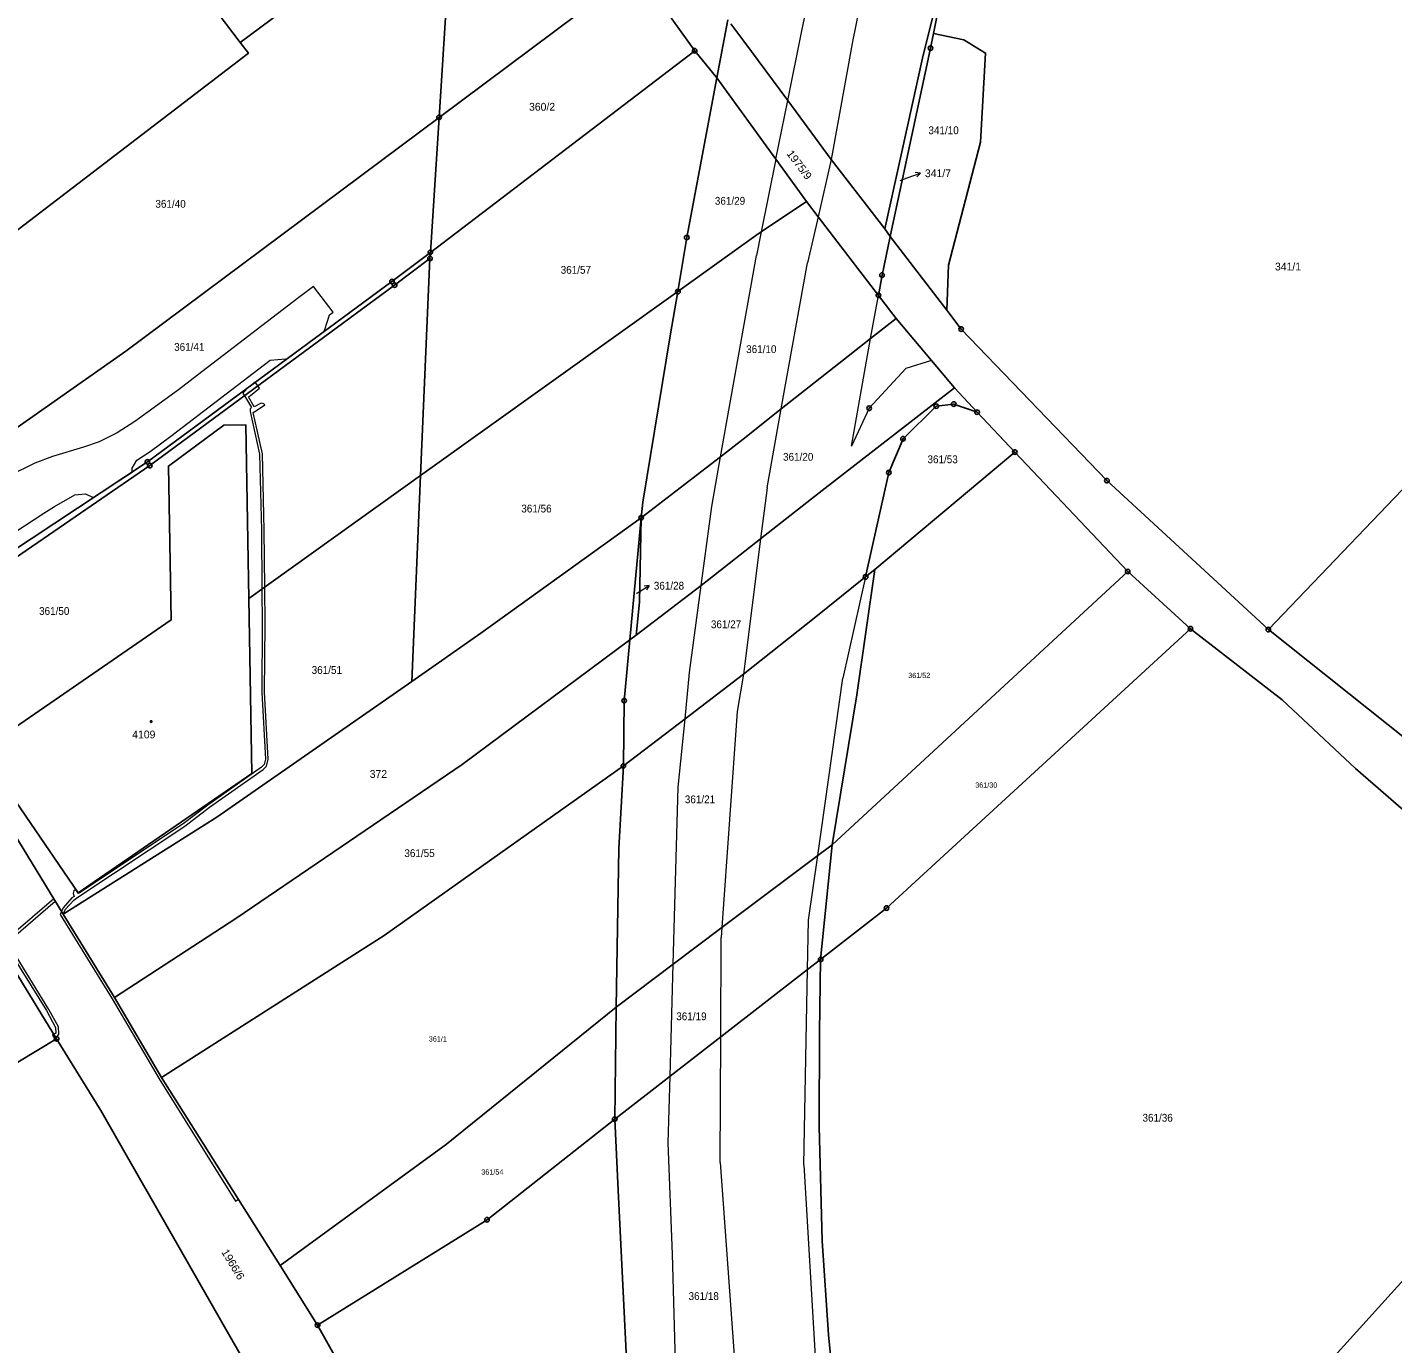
# Model space of a CAD drawing. Extents: x -679733 to -673243, y -1075091 to -1066557.
# Drawn here: x -675641.2 to -675343.7, y -1072806.7 to -1072520 of the extents above; entities that cross this region are included whole.
import ezdxf
from ezdxf.enums import TextEntityAlignment as Align

# ---------------------------------------------------------------- set-up
doc = ezdxf.new("R2010")
doc.units = 0
doc.header["$LTSCALE"] = 0.68
for name, color, linetype, lineweight in [('1', 7, 'Continuous', 25), ('13', 7, 'Continuous', 13), ('4', 7, 'Continuous', 13), ('5', 7, 'Continuous', 25), ('7', 7, 'Continuous', 13), ('8', 7, 'Continuous', 25)]:
    doc.layers.add(name, color=color, linetype=linetype, lineweight=lineweight)
doc.layers.add('2', color=7, linetype='Continuous')

msp = doc.modelspace()

# ---------------------------------------------------------------- linework, layer by layer
at = {"layer": '1'}
for p, q in [((-675551.48, -1072539.61), (-675508.42, -1072507.49)), ((-675490.93, -1072531.03), (-675488.53, -1072518.4)), ((-675490.93, -1072531.03), (-675495.78, -1072525.1)), ((-675553.38, -1072569.02), (-675551.48, -1072539.61)), ((-675453.16, -1072565.56), (-675454.36, -1072563.91)), ((-675553.38, -1072569.02), (-675553.46, -1072570.33)), ((-675499.44, -1072577.56), (-675555.5, -1072617.65)), ((-675426.02, -1072612.52), (-675456.55, -1072638.11)), ((-675557.43, -1072662.47), (-675555.5, -1072617.65)), ((-675509.93, -1072653.38), (-675507.45, -1072626.81)), ((-675401.43, -1072638.52), (-675465.82, -1072698.04)), ((-675508.55, -1072652.36), (-675509.93, -1072653.38)), ((-675468.34, -1072723.01), (-675465.82, -1072698.04)), ((-675513.21, -1072757.8), (-675512.92, -1072733.44)), ((-675634.82, -1072740.31), (-675691.64, -1072774.4))]:
    msp.add_line(p, q, dxfattribs=at)
for points in [[(-675667.06, -1072576), (-675695.35, -1072538.98), (-675624.32, -1072484.68), (-675612.98, -1072499.47), (-675609.59, -1072496.88), (-675597.62, -1072512.63), (-675601, -1072515.19), (-675594.8, -1072523.34), (-675551.2, -1072490.89)], [(-675551.48, -1072539.61), (-675549.11, -1072502.92), (-675551.2, -1072490.89)], [(-675454.36, -1072563.91), (-675446, -1072526.06), (-675439.38, -1072499.72)], [(-675439.38, -1072499.72), (-675443.75, -1072521.35), (-675437.14, -1072522.7)], [(-675553.38, -1072569.02), (-675495.78, -1072525.1), (-675508.42, -1072507.49)], [(-675487.9, -1072519.25), (-675485.11, -1072523), (-675475.5, -1072535.97), (-675466.02, -1072548.77), (-675454.36, -1072563.91)], [(-675453.16, -1072565.56), (-675444.4, -1072524.55), (-675443.75, -1072521.35)], [(-675437.14, -1072522.7), (-675432.4, -1072525.63), (-675433.53, -1072545.05), (-675440.45, -1072571.81), (-675440.85, -1072581.63)], [(-675594.8, -1072523.34), (-675593.03, -1072525.66), (-675664.03, -1072579.96), (-675667.06, -1072576)], [(-675499.44, -1072577.56), (-675497.51, -1072565.78), (-675490.93, -1072531.03)], [(-675471.44, -1072557.92), (-675478.09, -1072548.74), (-675490.93, -1072531.03)], [(-675681.36, -1072633.74), (-675619.75, -1072590.56), (-675551.48, -1072539.61)], [(-675276.78, -1072545.83), (-675293.61, -1072567.25), (-675312.81, -1072589.7), (-675320.66, -1072598.8), (-675370.78, -1072651.18)], [(-675471.44, -1072557.92), (-675481.29, -1072564.52), (-675482.48, -1072565.31), (-675499.44, -1072577.56)], [(-675455.75, -1072578.38), (-675468.88, -1072561.25), (-675471.44, -1072557.92)], [(-675453.16, -1072565.56), (-675454.96, -1072573.97), (-675455.75, -1072578.38), (-675451.87, -1072583.44)], [(-675370.78, -1072651.18), (-675405.96, -1072618.74), (-675437.71, -1072585.73), (-675440.85, -1072581.63), (-675453.16, -1072565.56)], [(-675665.8, -1072648.21), (-675615.05, -1072614.65), (-675561.74, -1072575.37), (-675553.38, -1072569.02)], [(-675553.46, -1072570.33), (-675561.17, -1072576.17), (-675614.5, -1072615.46), (-675664.77, -1072649.96)], [(-675592.95, -1072644.44), (-675555.5, -1072617.65), (-675553.46, -1072570.33)], [(-675507.45, -1072626.81), (-675507.05, -1072623.4), (-675501.11, -1072587.23), (-675499.44, -1072577.56)], [(-675507.45, -1072626.81), (-675493.27, -1072615.98), (-675490.14, -1072613.53), (-675485.23, -1072609.68), (-675476.93, -1072603.13), (-675462.32, -1072591.61), (-675457.44, -1072587.79), (-675451.87, -1072583.44)], [(-675451.87, -1072583.44), (-675444.17, -1072592.59), (-675439.14, -1072598.56), (-675434.25, -1072603.83), (-675426.02, -1072612.52), (-675401.43, -1072638.52), (-675387.75, -1072650.99)], [(-675508.55, -1072652.36), (-675494.37, -1072641.56), (-675492.68, -1072640.27), (-675481.42, -1072631.41), (-675468.68, -1072621.39), (-675439.14, -1072598.56)], [(-675458.55, -1072639.71), (-675453.48, -1072616.98), (-675450.39, -1072609.61), (-675443.14, -1072602.51), (-675439.34, -1072602.07), (-675434.25, -1072603.83)], [(-675651.36, -1072677.58), (-675609.86, -1072649.07), (-675610.44, -1072615.56), (-675598.36, -1072606.66), (-675593.59, -1072606.56), (-675592.95, -1072644.44)], [(-675557.43, -1072662.47), (-675542.36, -1072651.99), (-675507.45, -1072626.81)], [(-675507.45, -1072626.81), (-675507.84, -1072645.19), (-675508.55, -1072652.36)], [(-675611.95, -1072748.75), (-675622.22, -1072731.3), (-675633.38, -1072713.17), (-675651.88, -1072682.89), (-675663.08, -1072664), (-675670.76, -1072651.48), (-675681.36, -1072633.74)], [(-675465.82, -1072698.04), (-675460.43, -1072665.36), (-675456.55, -1072638.11), (-675458.55, -1072639.71)], [(-675458.55, -1072639.71), (-675469.42, -1072648.43), (-675485.13, -1072660.87), (-675497.89, -1072670.62), (-675511.33, -1072680.88)], [(-675592.95, -1072644.44), (-675592.3, -1072682.51), (-675630.15, -1072708.51), (-675648.95, -1072681.1)], [(-675509.93, -1072653.38), (-675546.47, -1072680.57), (-675595.74, -1072714.13), (-675622.22, -1072731.3)], [(-675511.33, -1072680.88), (-675511.16, -1072666.66), (-675509.93, -1072653.38)], [(-675387.75, -1072650.99), (-675453.98, -1072711.83), (-675468.34, -1072723.01)], [(-675387.75, -1072650.99), (-675367.76, -1072666.49), (-675351.82, -1072681.46), (-675300.01, -1072726.38), (-675290.4, -1072737.5), (-675285.66, -1072742.15)], [(-675146.4, -1072834.68), (-675161.14, -1072824.46), (-675195.96, -1072799.44), (-675193.64, -1072796.71), (-675218.38, -1072774.59), (-675245.04, -1072751.25), (-675370.78, -1072651.18)], [(-675633.38, -1072713.17), (-675599.94, -1072692.01), (-675557.43, -1072662.47)], [(-675511.33, -1072680.88), (-675563.46, -1072717.8), (-675611.95, -1072748.75), (-675586.09, -1072789.66)], [(-675512.92, -1072733.44), (-675512.32, -1072698.86), (-675511.33, -1072680.88)], [(-675465.82, -1072698.04), (-675468.97, -1072700.4), (-675489.84, -1072716.09), (-675500.46, -1072724.07), (-675512.92, -1072733.44)], [(-675647.93, -1072719.02), (-675647.56, -1072719.64), (-675634.82, -1072740.31)], [(-675468.34, -1072723.01), (-675471.17, -1072725.2), (-675490.08, -1072739.87), (-675501.16, -1072748.45), (-675513.21, -1072757.8)], [(-675448.52, -1072908.9), (-675449.85, -1072906.74), (-675452.49, -1072898.87), (-675458.7, -1072868), (-675462.64, -1072845.24), (-675466.61, -1072804.78), (-675468.02, -1072784.34), (-675468.66, -1072759.35), (-675468.62, -1072738.95), (-675468.34, -1072723.01)], [(-675586.09, -1072789.66), (-675549.83, -1072763.23), (-675512.92, -1072733.44)], [(-675397.73, -1072856.39), (-675381.14, -1072836.83), (-675324.75, -1072774.52), (-675290.4, -1072737.5)], [(-675634.82, -1072740.31), (-675625.19, -1072755.93), (-675586.95, -1072822.71), (-675573.11, -1072845.8)], [(-675577.95, -1072802.67), (-675541.03, -1072779.72), (-675513.21, -1072757.8)], [(-675513.21, -1072757.8), (-675512.46, -1072773.25), (-675510.33, -1072816.05), (-675507.9, -1072853.17), (-675504.88, -1072880.03)], [(-675565.89, -1072823.51), (-675571.67, -1072813.96), (-675577.95, -1072802.67), (-675586.09, -1072789.66)]]:
    msp.add_lwpolyline(points, dxfattribs=at)
at = {"layer": '13'}
msp.add_lwpolyline([(-675658.76, -1072639.58), (-675637.63, -1072625.79), (-675635.3, -1072624.37), (-675630.83, -1072621.82), (-675628.53, -1072621.6), (-675626.82, -1072622.44), (-675618.39, -1072616.86), (-675618.32, -1072616.03), (-675617.35, -1072614.3), (-675614.45, -1072612.36), (-675609.93, -1072609.06), (-675588.25, -1072592.51), (-675584.95, -1072592.21), (-675584.54, -1072592.17), (-675576.56, -1072586.29), (-675576.39, -1072585.79), (-675575.34, -1072582.64), (-675574.55, -1072582.04), (-675578.83, -1072576.43), (-675582.02, -1072578.88), (-675590.07, -1072585.03), (-675595.13, -1072588.9), (-675603.16, -1072595.04), (-675608.25, -1072598.93), (-675617.74, -1072605.89), (-675621.65, -1072608.33), (-675625.54, -1072610.26), (-675628.96, -1072611.45), (-675635.68, -1072613.51), (-675639.58, -1072614.95), (-675645.16, -1072617.69)], dxfattribs=at)
for points in [[(-675594.22, -1072599.67), (-675593.87, -1072600.26), (-675592.36, -1072602.79), (-675592.67, -1072603.11), (-675592.66, -1072603.69), (-675590.58, -1072612.95), (-675590.18, -1072629.5), (-675590.07, -1072642.38), (-675590, -1072650.09), (-675590.12, -1072664.85), (-675589.33, -1072679.39), (-675589.59, -1072680.59), (-675590.17, -1072681.16), (-675601.89, -1072689.4), (-675607.22, -1072693.51), (-675630.05, -1072708.66), (-675630.65, -1072707.79), (-675631.09, -1072708.05), (-675631.23, -1072708.68), (-675631, -1072709.29), (-675631.5, -1072709.62), (-675633.36, -1072711.78), (-675633.73, -1072712.59), (-675633.38, -1072713.17), (-675632.85, -1072712.1), (-675631.1, -1072710.08), (-675630.16, -1072709.45), (-675606.88, -1072693.99), (-675601.53, -1072689.88), (-675589.79, -1072681.62), (-675589.05, -1072680.89), (-675588.73, -1072679.43), (-675589.52, -1072664.83), (-675589.4, -1072650.09), (-675589.47, -1072641.95), (-675589.58, -1072629.49), (-675589.98, -1072612.87), (-675591.99, -1072603.91), (-675591.29, -1072603.43), (-675589.47, -1072602.2), (-675589.65, -1072602.02), (-675590.26, -1072601.87), (-675591.74, -1072602.65), (-675593.01, -1072600.52), (-675592.58, -1072600.17), (-675590.59, -1072598.57), (-675590.94, -1072598.1), (-675591.53, -1072597.32), (-675593.62, -1072598.86), (-675593.52, -1072598.99)], [(-675635.42, -1072709.82), (-675644.75, -1072717.78), (-675645.71, -1072720.13), (-675637.05, -1072734.17), (-675635.04, -1072737.84), (-675634.97, -1072739.05), (-675635.43, -1072739.33), (-675634.93, -1072740.14), (-675634.35, -1072739.27), (-675634.44, -1072737.67), (-675636.52, -1072733.9), (-675645.04, -1072720.07), (-675644.25, -1072718.14), (-675635.1, -1072710.34)], [(-675633.73, -1072712.59), (-675634.03, -1072713.25), (-675622.73, -1072731.61), (-675612.47, -1072749.05), (-675595.87, -1072775.68), (-675595.19, -1072775.26), (-675611.95, -1072748.75), (-675622.22, -1072731.3), (-675633.38, -1072713.17)], [(-675635.72, -1072739.51), (-675635.19, -1072740.4), (-675635.02, -1072740.28), (-675634.93, -1072740.14), (-675635.43, -1072739.33)]]:
    msp.add_lwpolyline(points, close=True, dxfattribs=at)
at = {"layer": '4'}
for p, q in [((-675451.26, -1072473.62), (-675461.35, -1072522.75)), ((-675472.41, -1072520.76), (-675465.09, -1072485)), ((-675475.5, -1072535.97), (-675472.41, -1072520.76)), ((-675461.35, -1072522.75), (-675466.02, -1072548.77)), ((-675478.09, -1072548.74), (-675475.5, -1072535.97)), ((-675478.09, -1072548.74), (-675481.29, -1072564.52)), ((-675466.02, -1072548.77), (-675468.88, -1072561.25)), ((-675468.88, -1072561.25), (-675471.19, -1072571.31)), ((-675481.29, -1072564.52), (-675482.35, -1072569.72)), ((-675490.14, -1072613.53), (-675482.35, -1072569.72)), ((-675476.93, -1072603.13), (-675471.19, -1072571.31)), ((-675457.44, -1072587.79), (-675455.75, -1072578.38)), ((-675461.64, -1072611.25), (-675457.44, -1072587.79)), ((-675444.17, -1072592.59), (-675449.75, -1072594.28)), ((-675449.75, -1072594.28), (-675457.76, -1072602.97)), ((-675457.76, -1072602.97), (-675461.64, -1072611.25)), ((-675480.02, -1072620.28), (-675476.93, -1072603.13)), ((-675492.07, -1072624.39), (-675490.14, -1072613.53)), ((-675480.02, -1072620.28), (-675481.42, -1072631.41)), ((-675494.37, -1072641.56), (-675492.07, -1072624.39)), ((-675481.42, -1072631.41), (-675485.13, -1072660.87)), ((-675496.91, -1072660.54), (-675494.37, -1072641.56)), ((-675458.55, -1072639.71), (-675463.47, -1072661.76)), ((-675497.89, -1072670.62), (-675496.91, -1072660.54)), ((-675485.13, -1072660.87), (-675486.54, -1072669.03)), ((-675468.97, -1072700.4), (-675463.47, -1072661.76)), ((-675499.35, -1072685.52), (-675497.89, -1072670.62)), ((-675486.54, -1072669.03), (-675489.84, -1072716.09)), ((-675500.46, -1072724.07), (-675499.35, -1072685.52)), ((-675470.96, -1072714.43), (-675468.97, -1072700.4)), ((-675489.84, -1072716.09), (-675489.99, -1072718.24)), ((-675471.17, -1072725.2), (-675470.96, -1072714.43)), ((-675490.08, -1072739.87), (-675489.99, -1072718.24)), ((-675501.16, -1072748.45), (-675500.46, -1072724.07)), ((-675471.99, -1072767.75), (-675471.17, -1072725.2)), ((-675490.2, -1072767.27), (-675490.08, -1072739.87)), ((-675501.57, -1072762.93), (-675501.16, -1072748.45)), ((-675500.64, -1072787.2), (-675501.57, -1072762.93)), ((-675490.2, -1072767.27), (-675486.67, -1072816.73)), ((-675471.99, -1072767.75), (-675469.47, -1072810.74)), ((-675499.49, -1072827.02), (-675500.64, -1072787.2))]:
    msp.add_line(p, q, dxfattribs=at)
at = {"layer": '5'}
msp.add_circle((-675614.2168, -1072671.2092), 0.175, dxfattribs=at)
at = {"layer": '7'}
for p, q in [((-675446.613, -1072551.803), (-675447.722, -1072551.656)), ((-675505.698, -1072641.604), (-675506.814, -1072641.691))]:
    msp.add_line(p, q, dxfattribs=at)
for points in [[(-675451.04, -1072553.34), (-675449.45, -1072552.78), (-675446.613, -1072551.803), (-675447.396, -1072552.602)], [(-675508.48, -1072643.28), (-675508.27, -1072643.15), (-675505.698, -1072641.604), (-675506.298, -1072642.549)]]:
    msp.add_lwpolyline(points, dxfattribs=at)
at = {"layer": '8'}
for centre, radius in [((-675495.78, -1072525.0999), 0.5), ((-675495.78, -1072525.0999), 0.0303), ((-675444.4, -1072524.5499), 0.5), ((-675444.4, -1072524.5499), 0.0303), ((-675551.48, -1072539.6099), 0.5), ((-675551.48, -1072539.6099), 0.0303), ((-675497.51, -1072565.7799), 0.5), ((-675497.51, -1072565.7799), 0.0303), ((-675553.46, -1072570.3299), 0.5), ((-675553.38, -1072569.0199), 0.5), ((-675553.46, -1072570.3299), 0.0303), ((-675553.38, -1072569.0199), 0.0303), ((-675561.74, -1072575.3699), 0.5), ((-675561.74, -1072575.3699), 0.0303), ((-675561.17, -1072576.1699), 0.5), ((-675561.17, -1072576.1699), 0.0303), ((-675454.96, -1072573.9699), 0.5), ((-675454.96, -1072573.9699), 0.0303), ((-675499.44, -1072577.5599), 0.5), ((-675499.44, -1072577.5599), 0.0303), ((-675455.75, -1072578.3799), 0.5), ((-675455.75, -1072578.3799), 0.0303), ((-675437.71, -1072585.7299), 0.5), ((-675437.71, -1072585.7299), 0.0303), ((-675457.76, -1072602.9699), 0.5), ((-675457.76, -1072602.9699), 0.0303), ((-675443.14, -1072602.5099), 0.5), ((-675443.14, -1072602.5099), 0.0303), ((-675439.34, -1072602.0699), 0.5), ((-675439.34, -1072602.0699), 0.0303), ((-675434.25, -1072603.8299), 0.5), ((-675434.25, -1072603.8299), 0.0303), ((-675450.39, -1072609.6099), 0.5), ((-675450.39, -1072609.6099), 0.0303), ((-675615.05, -1072614.6499), 0.5), ((-675615.05, -1072614.6499), 0.0303), ((-675614.5, -1072615.4599), 0.5), ((-675426.02, -1072612.5199), 0.5), ((-675426.02, -1072612.5199), 0.0303), ((-675614.5, -1072615.4599), 0.0303), ((-675453.48, -1072616.9799), 0.5), ((-675453.48, -1072616.9799), 0.0303), ((-675405.96, -1072618.7399), 0.5), ((-675405.96, -1072618.7399), 0.0303), ((-675507.45, -1072626.8099), 0.5), ((-675507.45, -1072626.8099), 0.0303), ((-675401.43, -1072638.5199), 0.5), ((-675401.43, -1072638.5199), 0.0303), ((-675458.55, -1072639.7099), 0.5), ((-675458.55, -1072639.7099), 0.0303), ((-675387.75, -1072650.9899), 0.5), ((-675370.78, -1072651.1799), 0.5), ((-675387.75, -1072650.9899), 0.0303), ((-675370.78, -1072651.1799), 0.0303), ((-675511.16, -1072666.6599), 0.5), ((-675511.16, -1072666.6599), 0.0303), ((-675511.33, -1072680.8799), 0.5), ((-675511.33, -1072680.8799), 0.0303), ((-675453.98, -1072711.8299), 0.5), ((-675453.98, -1072711.8299), 0.0303), ((-675468.34, -1072723.0099), 0.5), ((-675468.34, -1072723.0099), 0.0303), ((-675634.82, -1072740.3099), 0.5), ((-675634.82, -1072740.3099), 0.0303), ((-675513.21, -1072757.7999), 0.5), ((-675513.21, -1072757.7999), 0.0303), ((-675541.03, -1072779.7199), 0.5), ((-675541.03, -1072779.7199), 0.0303), ((-675577.95, -1072802.6699), 0.5), ((-675577.95, -1072802.6699), 0.0303)]:
    msp.add_circle(centre, radius, dxfattribs=at)

# ---------------------------------------------------------------- texts
at = {"layer": '2'}
for s, height, p in [('360/2', 1.7, (-675531.88, -1072538.16)), ('341/7', 1.7, (-675445.62, -1072552.64)), ('341/1', 1.7, (-675369.34, -1072572.96)), ('4109', 1.7, (-675618.35, -1072674.87)), ('372', 1.7, (-675566.6, -1072683.47)), ('361/1', 1.14, (-675553.72, -1072740.9))]:
    msp.add_text(s, height=height, dxfattribs=at).set_placement(p)
at = {"layer": '2', "width": 0.95}
for s, p in [('341/10', (-675441.549, -1072543.279)), ('361/50', (-675635.339, -1072647.979)), ('361/51', (-675575.939, -1072660.83))]:
    msp.add_text(s, height=1.7, dxfattribs=at).set_placement(p, align=Align.CENTER)
at = {"layer": '2', "width": 1.05}
for s, rotation, p in [('1975/9', 307, (-675475.858, -1072547.541)), ('1966/6', 301, (-675598.978, -1072786.737))]:
    msp.add_text(s, height=1.7, rotation=rotation, dxfattribs=at).set_placement(p)
at = {"layer": '2', "width": 0.95}
for s, height, p in [('361/40', 1.7, (-675613.29, -1072559.3)), ('361/29', 1.7, (-675491.39, -1072558.64)), ('361/57', 1.7, (-675524.98, -1072573.68)), ('361/41', 1.7, (-675609.21, -1072590.46)), ('361/10', 1.7, (-675484.57, -1072590.95)), ('361/20', 1.7, (-675476.53, -1072614.4)), ('361/53', 1.7, (-675445.06, -1072614.94)), ('361/56', 1.7, (-675533.56, -1072625.67)), ('361/28', 1.7, (-675504.69, -1072642.47)), ('361/27', 1.7, (-675492.25, -1072650.88)), ('361/52', 1.14, (-675449.26, -1072661.729)), ('361/30', 1.14, (-675434.65, -1072685.61)), ('361/21', 1.7, (-675497.93, -1072688.999)), ('361/55', 1.7, (-675559.04, -1072700.72)), ('361/19', 1.7, (-675499.8, -1072736.259)), ('361/36', 1.7, (-675398.21, -1072758.35)), ('361/54', 1.14, (-675542.28, -1072769.89)), ('361/18', 1.7, (-675497.12, -1072797.19))]:
    msp.add_text(s, height=height, dxfattribs=at).set_placement(p)

doc.saveas('drawing.dxf')
